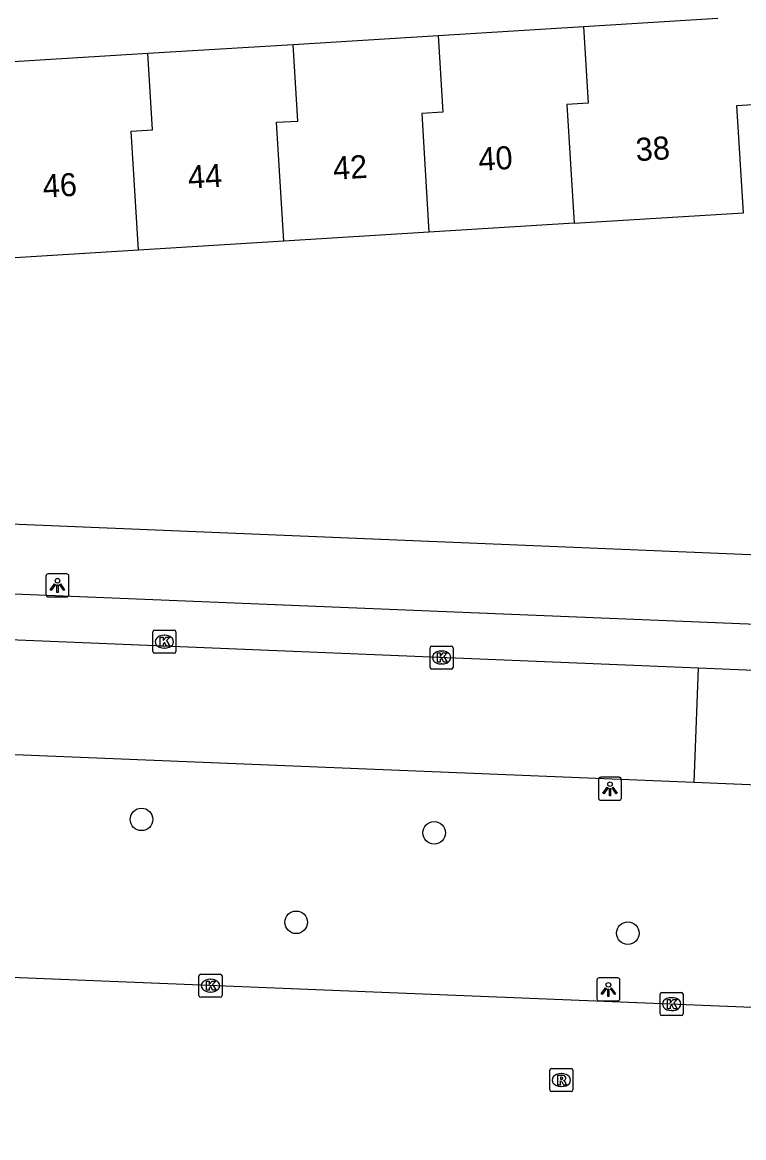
# Model space of a CAD drawing. Extents: x 159689 to 160786, y 387323 to 388339.
# Drawn here: x 160579.69 to 160610.99, y 387493.67 to 387542.04 of the extents above; entities that cross this region are included whole.
import ezdxf

# ---------------------------------------------------------------- set-up
doc = ezdxf.new("R2010")
doc.units = 0
for name, color, linetype in [('IMGEO_Boom', 7, 'Continuous'), ('IMGEO_Kolk', 7, 'Continuous'), ('IMGEO_Lichtpunt', 7, 'Continuous'), ('IMGEO_Pand', 7, 'Continuous'), ('IMGEO_Pand_nummerreeks', 7, 'Continuous'), ('IMGEO_Rijbaan_lokaal_open', 7, 'Continuous'), ('IMGEO_Rioolput', 7, 'Continuous'), ('IMGEO_Voetpad_open', 7, 'Continuous')]:
    doc.layers.add(name, color=color, linetype=linetype)

msp = doc.modelspace()

# ---------------------------------------------------------------- linework, layer by layer
at = {"layer": 'IMGEO_Boom'}
for centre in [(160584.862, 387507.472), (160597.563, 387506.892), (160591.574, 387503.009), (160605.964, 387502.533)]:
    msp.add_circle(centre, 0.489, dxfattribs=at)
at = {"layer": 'IMGEO_Kolk'}
for p, q in [((160585.357, 387514.753), (160585.357, 387515.605)), ((160585.432, 387515.679), (160586.284, 387515.679)), ((160585.845, 387515.459), (160585.87, 387515.459)), ((160586.358, 387515.605), (160586.358, 387514.753)), ((160597.462, 387514.991), (160598.314, 387514.991)), ((160586.284, 387514.679), (160585.432, 387514.679)), ((160585.868, 387514.899), (160585.843, 387514.899)), ((160597.387, 387514.065), (160597.387, 387514.917)), ((160597.875, 387514.771), (160597.9, 387514.771)), ((160598.388, 387514.917), (160598.388, 387514.065)), ((160598.314, 387513.991), (160597.462, 387513.991)), ((160597.898, 387514.211), (160597.873, 387514.211)), ((160587.359, 387499.833), (160587.359, 387500.685)), ((160587.434, 387500.759), (160588.286, 387500.759)), ((160587.847, 387500.539), (160587.872, 387500.539)), ((160588.36, 387500.685), (160588.36, 387499.833)), ((160587.87, 387499.979), (160587.845, 387499.979)), ((160607.442, 387499.96), (160608.294, 387499.96)), ((160588.286, 387499.759), (160587.434, 387499.759)), ((160607.367, 387499.034), (160607.367, 387499.886)), ((160607.855, 387499.74), (160607.88, 387499.74)), ((160608.368, 387499.886), (160608.368, 387499.034)), ((160607.878, 387499.18), (160607.853, 387499.18)), ((160608.294, 387498.96), (160607.442, 387498.96))]:
    msp.add_line(p, q, dxfattribs=at)
for points in [[(160585.357, 387514.753), (160585.357, 387515.605)], [(160585.432, 387515.679), (160586.284, 387515.679)], [(160586.358, 387515.605), (160586.358, 387514.753)], [(160585.678, 387515.379), (160585.801, 387515.379), (160585.801, 387515.228), (160585.931, 387515.379), (160586.095, 387515.379), (160585.949, 387515.228), (160586.102, 387514.979), (160585.95, 387514.979), (160585.865, 387515.143), (160585.801, 387515.076), (160585.801, 387514.979), (160585.678, 387514.979), (160585.678, 387515.379)], [(160597.462, 387514.991), (160598.314, 387514.991)], [(160586.284, 387514.679), (160585.432, 387514.679)], [(160597.387, 387514.065), (160597.387, 387514.917)], [(160597.708, 387514.691), (160597.831, 387514.691), (160597.831, 387514.54), (160597.961, 387514.691), (160598.125, 387514.691), (160597.979, 387514.54), (160598.132, 387514.291), (160597.98, 387514.291), (160597.895, 387514.455), (160597.831, 387514.388), (160597.831, 387514.291), (160597.708, 387514.291), (160597.708, 387514.691)], [(160598.388, 387514.917), (160598.388, 387514.065)], [(160598.314, 387513.991), (160597.462, 387513.991)], [(160587.359, 387499.833), (160587.359, 387500.685)], [(160587.434, 387500.759), (160588.286, 387500.759)], [(160587.68, 387500.459), (160587.803, 387500.459), (160587.803, 387500.308), (160587.933, 387500.459), (160588.097, 387500.459), (160587.951, 387500.308), (160588.104, 387500.059), (160587.952, 387500.059), (160587.867, 387500.223), (160587.803, 387500.156), (160587.803, 387500.059), (160587.68, 387500.059), (160587.68, 387500.459)], [(160588.36, 387500.685), (160588.36, 387499.833)], [(160607.442, 387499.96), (160608.294, 387499.96)], [(160588.286, 387499.759), (160587.434, 387499.759)], [(160607.367, 387499.034), (160607.367, 387499.886)], [(160607.688, 387499.66), (160607.811, 387499.66), (160607.811, 387499.509), (160607.941, 387499.66), (160608.105, 387499.66), (160607.959, 387499.509), (160608.112, 387499.26), (160607.96, 387499.26), (160607.875, 387499.424), (160607.811, 387499.357), (160607.811, 387499.26), (160607.688, 387499.26), (160607.688, 387499.66)], [(160608.368, 387499.886), (160608.368, 387499.034)], [(160608.294, 387498.96), (160607.442, 387498.96)]]:
    msp.add_lwpolyline(points, dxfattribs=at)
for centre, start, end in [((160585.434, 387515.603), 91.552, 178.448), ((160585.434, 387515.603), 91.552, 178.448), ((160586.282, 387515.603), 1.552, 88.448), ((160586.282, 387515.603), 1.552, 88.448), ((160597.464, 387514.915), 91.552, 178.448), ((160597.464, 387514.915), 91.552, 178.448), ((160598.312, 387514.915), 1.552, 88.448), ((160598.312, 387514.915), 1.552, 88.448), ((160585.434, 387514.755), 181.552, 268.448), ((160585.434, 387514.755), 181.552, 268.448), ((160586.282, 387514.755), 271.552, 358.448), ((160586.282, 387514.755), 271.552, 358.448), ((160597.464, 387514.067), 181.552, 268.448), ((160597.464, 387514.067), 181.552, 268.448), ((160598.312, 387514.067), 271.552, 358.448), ((160598.312, 387514.067), 271.552, 358.448), ((160587.436, 387500.683), 91.552, 178.448), ((160587.436, 387500.683), 91.552, 178.448), ((160588.284, 387500.683), 1.552, 88.448), ((160588.284, 387500.683), 1.552, 88.448), ((160607.444, 387499.884), 91.552, 178.448), ((160607.444, 387499.884), 91.552, 178.448), ((160608.292, 387499.884), 1.552, 88.448), ((160608.292, 387499.884), 1.552, 88.448), ((160587.436, 387499.835), 181.552, 268.448), ((160587.436, 387499.835), 181.552, 268.448), ((160588.284, 387499.835), 271.552, 358.448), ((160588.284, 387499.835), 271.552, 358.448), ((160607.444, 387499.036), 181.552, 268.448), ((160607.444, 387499.036), 181.552, 268.448), ((160608.292, 387499.036), 271.552, 358.448), ((160608.292, 387499.036), 271.552, 358.448)]:
    msp.add_arc(centre, 0.0765, start, end, dxfattribs=at)
for centre, major_axis, ratio, start_param, end_param in [((160585.844, 387515.179), (-0.387, 0.002), 0.722429, 4.712389, 7.853982), ((160585.869, 387515.179), (-0.39, 0.002), 0.717154, 1.570796, 4.712389), ((160597.874, 387514.491), (-0.387, 0.002), 0.722429, 4.712389, 7.853982), ((160597.899, 387514.491), (-0.39, 0.002), 0.717154, 1.570796, 4.712389), ((160587.846, 387500.259), (-0.387, 0.002), 0.722429, 4.712389, 7.853982), ((160587.871, 387500.259), (-0.39, 0.002), 0.717154, 1.570796, 4.712389), ((160607.854, 387499.46), (-0.387, 0.002), 0.722429, 4.712389, 7.853982), ((160607.879, 387499.46), (-0.39, 0.002), 0.717154, 1.570796, 4.712389)]:
    msp.add_ellipse(centre, major_axis=major_axis, ratio=ratio, start_param=start_param, end_param=end_param, dxfattribs=at)
at = {"layer": 'IMGEO_Lichtpunt'}
for p, q in [((160580.72, 387518.024), (160580.72, 387517.217)), ((160580.72, 387518.024), (160580.72, 387517.217)), ((160581.622, 387518.119), (160580.814, 387518.119)), ((160581.622, 387518.119), (160580.814, 387518.119)), ((160581.716, 387517.217), (160581.716, 387518.024)), ((160581.716, 387517.217), (160581.716, 387518.024)), ((160580.814, 387517.123), (160581.622, 387517.123)), ((160580.814, 387517.123), (160581.622, 387517.123)), ((160604.695, 387509.201), (160604.695, 387508.394)), ((160604.695, 387509.201), (160604.695, 387508.394)), ((160605.597, 387509.296), (160604.789, 387509.296)), ((160605.597, 387509.296), (160604.789, 387509.296)), ((160605.691, 387508.394), (160605.691, 387509.201)), ((160605.691, 387508.394), (160605.691, 387509.201)), ((160604.789, 387508.3), (160605.597, 387508.3)), ((160604.789, 387508.3), (160605.597, 387508.3)), ((160604.627, 387500.499), (160604.627, 387499.692)), ((160604.627, 387500.499), (160604.627, 387499.692)), ((160605.529, 387500.594), (160604.721, 387500.594)), ((160605.529, 387500.594), (160604.721, 387500.594)), ((160605.623, 387499.692), (160605.623, 387500.499)), ((160605.623, 387499.692), (160605.623, 387500.499)), ((160604.721, 387499.598), (160605.529, 387499.598)), ((160604.721, 387499.598), (160605.529, 387499.598))]:
    msp.add_line(p, q, dxfattribs=at)
for points in [[(160581.094, 387517.688), (160581.133, 387517.66), (160580.945, 387517.398), (160580.907, 387517.425), (160581.094, 387517.688)], [(160581.196, 387517.64), (160581.243, 387517.64), (160581.243, 387517.318), (160581.196, 387517.318), (160581.196, 387517.64)], [(160581.306, 387517.66), (160581.344, 387517.687), (160581.531, 387517.425), (160581.492, 387517.397), (160581.306, 387517.66)], [(160605.069, 387508.865), (160605.108, 387508.837), (160604.92, 387508.575), (160604.882, 387508.602), (160605.069, 387508.865)], [(160605.171, 387508.817), (160605.218, 387508.817), (160605.218, 387508.495), (160605.171, 387508.495), (160605.171, 387508.817)], [(160605.281, 387508.837), (160605.319, 387508.864), (160605.506, 387508.602), (160605.467, 387508.574), (160605.281, 387508.837)], [(160605.001, 387500.163), (160605.04, 387500.135), (160604.852, 387499.873), (160604.814, 387499.9), (160605.001, 387500.163)], [(160605.103, 387500.115), (160605.15, 387500.115), (160605.15, 387499.793), (160605.103, 387499.793), (160605.103, 387500.115)], [(160605.213, 387500.135), (160605.251, 387500.162), (160605.438, 387499.9), (160605.399, 387499.872), (160605.213, 387500.135)]]:
    msp.add_lwpolyline(points, dxfattribs=at)
for centre in [(160581.219, 387517.822), (160605.194, 387508.999), (160605.126, 387500.297)]:
    msp.add_circle(centre, 0.0994, dxfattribs=at)
for centre, start, end in [((160580.814, 387518.024), 90, 180), ((160580.814, 387518.024), 90, 180), ((160581.622, 387518.024), 0, 90), ((160581.622, 387518.024), 0, 90), ((160580.814, 387517.217), 180, 270), ((160580.814, 387517.217), 180, 270), ((160581.622, 387517.217), 270, 0), ((160581.622, 387517.217), 270, 360), ((160604.789, 387509.201), 90, 180), ((160604.789, 387509.201), 90, 180), ((160605.597, 387509.201), 0, 90), ((160605.597, 387509.201), 0, 90), ((160604.789, 387508.394), 180, 270), ((160604.789, 387508.394), 180, 270), ((160605.597, 387508.394), 270, 0), ((160605.597, 387508.394), 270, 360), ((160604.721, 387500.499), 90, 180), ((160604.721, 387500.499), 90, 180), ((160605.529, 387500.499), 0, 90), ((160605.529, 387500.499), 0, 90), ((160604.721, 387499.692), 180, 270), ((160604.721, 387499.692), 180, 270), ((160605.529, 387499.692), 270, 0), ((160605.529, 387499.692), 270, 360)]:
    msp.add_arc(centre, 0.0946, start, end, dxfattribs=at)
at = {"layer": 'IMGEO_Pand'}
for points in [[(160604.043, 387541.861), (160609.876, 387542.221)], [(160597.742, 387541.473), (160604.043, 387541.861)], [(160604.043, 387541.861), (160604.248, 387538.534), (160603.325, 387538.478), (160603.638, 387533.326)], [(160585.141, 387540.696), (160591.441, 387541.084)], [(160591.036, 387532.549), (160590.723, 387537.704), (160591.646, 387537.76), (160591.441, 387541.084)], [(160591.441, 387541.084), (160597.742, 387541.473)], [(160597.742, 387541.473), (160597.947, 387538.147), (160597.024, 387538.091), (160597.337, 387532.938)], [(160578.84, 387540.308), (160585.141, 387540.696)], [(160584.736, 387532.161), (160584.423, 387537.317), (160585.346, 387537.373), (160585.141, 387540.696)], [(160603.638, 387533.326), (160610.986, 387533.779), (160610.699, 387538.439), (160611.621, 387538.496)], [(160603.638, 387533.326), (160597.337, 387532.938)], [(160597.337, 387532.938), (160591.036, 387532.549)], [(160591.036, 387532.549), (160584.736, 387532.161)], [(160584.736, 387532.161), (160578.435, 387531.772)]]:
    msp.add_lwpolyline(points, dxfattribs=at)
at = {"layer": 'IMGEO_Rijbaan_lokaal_open'}
for points in [[(160609.027, 387514.034), (160527.787, 387517.364)], [(160608.845, 387509.074), (160609.027, 387514.034)], [(160612.475, 387513.887), (160609.027, 387514.034)], [(160608.845, 387509.074), (160531.767, 387512.208)], [(160612.29, 387508.929), (160608.845, 387509.074)], [(160772.103, 387495.161), (160766.345, 387494.627), (160761.35, 387494.127), (160754.314, 387493.702), (160753.317, 387493.667), (160750.287, 387493.683), (160569.57, 387500.998), (160568.353, 387500.952), (160553.507, 387501.632), (160549.549, 387501.895), (160545.695, 387502.222), (160544.816, 387502.384)]]:
    msp.add_lwpolyline(points, dxfattribs=at)
at = {"layer": 'IMGEO_Rioolput'}
for p, q in [((160602.581, 387495.74), (160602.581, 387496.592)), ((160602.656, 387496.666), (160603.508, 387496.666)), ((160603.582, 387496.592), (160603.582, 387495.74)), ((160603.069, 387496.446), (160603.094, 387496.446)), ((160603.508, 387495.666), (160602.656, 387495.666)), ((160603.092, 387495.886), (160603.067, 387495.886))]:
    msp.add_line(p, q, dxfattribs=at)
for points in [[(160602.581, 387495.74), (160602.581, 387496.592)], [(160602.656, 387496.666), (160603.508, 387496.666)], [(160603.582, 387496.592), (160603.582, 387495.74)], [(160603.17, 387496.364), (160602.918, 387496.366), (160602.918, 387495.966)], [(160602.918, 387495.966), (160603.042, 387495.966), (160603.042, 387496.128), (160603.053, 387496.128)], [(160603.096, 387496.285), (160603.042, 387496.285), (160603.042, 387496.204)], [(160603.042, 387496.204), (160603.094, 387496.204)], [(160603.1, 387496.099), (160603.171, 387495.966), (160603.311, 387495.966), (160603.246, 387496.092)], [(160603.508, 387495.666), (160602.656, 387495.666)]]:
    msp.add_lwpolyline(points, dxfattribs=at)
for centre, radius, start, end in [((160602.658, 387496.59), 0.0765, 91.552, 178.448), ((160602.658, 387496.59), 0.0765, 91.552, 178.448), ((160603.506, 387496.59), 0.0765, 1.552, 88.448), ((160603.506, 387496.59), 0.0765, 1.552, 88.448), ((160603.052, 387496.075), 0.0533, 26.0293, 88.6989), ((160603.078, 387496.393), 0.19, 274.7715, 282.9687), ((160603.102, 387496.189), 0.0964, 77.0061, 93.1865), ((160603.116, 387496.246), 0.0378, 276.6634, 79.6772), ((160603.169, 387496.254), 0.109, 350.3612, 89.416), ((160603.167, 387496.254), 0.112, 277.5842, 350.9817), ((160603.151, 387496.039), 0.108, 29.5134, 73.7905), ((160602.658, 387495.742), 0.0765, 181.552, 268.448), ((160602.658, 387495.742), 0.0765, 181.552, 268.448), ((160603.506, 387495.742), 0.0765, 271.552, 358.448), ((160603.506, 387495.742), 0.0765, 271.552, 358.448)]:
    msp.add_arc(centre, radius, start, end, dxfattribs=at)
for centre, major_axis, ratio, start_param, end_param in [((160603.068, 387496.166), (-0.387, 0.002), 0.722429, 4.712389, 7.853982), ((160603.093, 387496.166), (-0.39, 0.002), 0.717154, 1.570796, 4.712389)]:
    msp.add_ellipse(centre, major_axis=major_axis, ratio=ratio, start_param=start_param, end_param=end_param, dxfattribs=at)
at = {"layer": 'IMGEO_Voetpad_open'}
for points in [[(160613.042, 387518.867), (160548.128, 387521.567)], [(160530.865, 387519.238), (160659.659, 387513.975), (160690.617, 387512.802)]]:
    msp.add_lwpolyline(points, dxfattribs=at)

# ---------------------------------------------------------------- texts
at = {"layer": 'IMGEO_Pand_nummerreeks'}
for s, rotation, p in [('38', 3.5294, (160606.335, 387536.017)), ('42', 3.5276, (160593.204, 387535.208)), ('40', 3.5276, (160599.511, 387535.596)), ('44', 3.5276, (160586.907, 387534.819)), ('46', 3.5276, (160580.606, 387534.431))]:
    msp.add_text(s, height=1, rotation=rotation, dxfattribs=at).set_placement(p)

doc.saveas('drawing.dxf')
